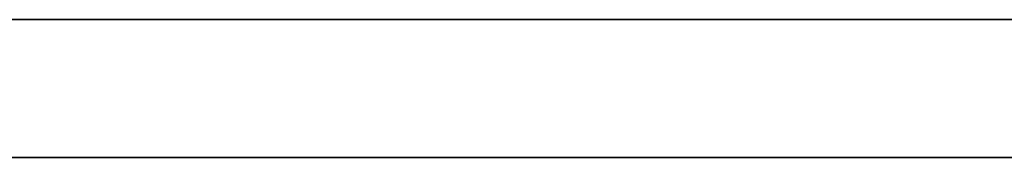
# Model space of a CAD drawing. Header units: millimetres. Extents: x -1100 to 1100, y -7 to 710.
# Tile 440 of 507: x 768.67 to 800.71, y 705.5 to 710. Entities that reach past the tile are written whole.
import ezdxf

# ---------------------------------------------------------------- set-up
doc = ezdxf.new("R2010")
doc.units = ezdxf.units.MM
doc.header["$MEASUREMENT"] = 0
doc.layers.add('IGES LEVEL 15', color=7, linetype='Continuous')

msp = doc.modelspace()

# ---------------------------------------------------------------- linework, layer by layer
at = {"layer": 'IGES LEVEL 15'}
for points in [[(-1100, 710, 0), (-1100, 710, 1200), (1100, 710, 1200), (1100, 710, 0)], [(1100, 710, 0), (1100, 710, -1200), (-1100, 710, -1200), (-1100, 710, 0)]]:
    msp.add_rational_spline(points, [1, 0.333333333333, 0.333333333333, 1], degree=3, dxfattribs=at)
at = {"layer": 'IGES LEVEL 15', "color": 253}
for points in [[(-1100, 710, 0), (-1100, 710, 1200), (1100, 710, 1200), (1100, 710, 0)], [(1100, 710, 0), (1100, 710, -1200), (-1100, 710, -1200), (-1100, 710, 0)], [(-1100, 710, 0), (-1100, 710, 1200), (1100, 710, 1200), (1100, 710, 0)], [(1100, 710, 0), (1100, 710, -1200), (-1100, 710, -1200), (-1100, 710, 0)], [(-1100, 705.5, 0), (-1100, 705.5, 1200), (1100, 705.5, 1200), (1100, 705.5, 0)], [(1100, 705.5, 0), (1100, 705.5, -1200), (-1100, 705.5, -1200), (-1100, 705.5, 0)]]:
    msp.add_rational_spline(points, [1, 0.333333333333, 0.333333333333, 1], degree=3, dxfattribs=at)
msp.add_open_spline([(-1100, 710, 0), (0, 710, 0), (1100, 710, 0)], degree=2, dxfattribs=at)

doc.saveas('drawing.dxf')
